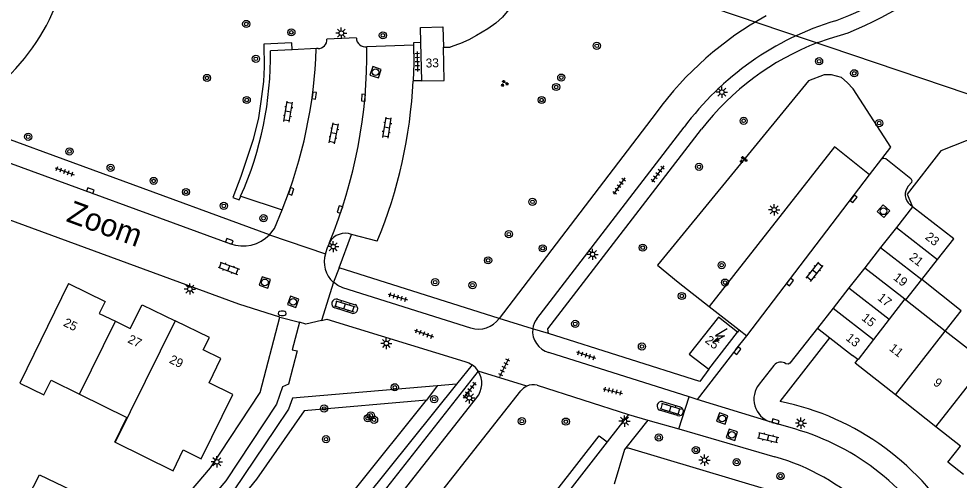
# Model space of a CAD drawing. Extents: x 131000 to 133013, y 393000 to 396501.
# Drawn here: x 131134.2 to 131239.3, y 395338 to 395389.6 of the extents above; entities that cross this region are included whole.
import ezdxf

# ---------------------------------------------------------------- set-up
doc = ezdxf.new("R2010")
doc.units = 0
for name, color, linetype in [('gg-afsc-erfafscheiding', 7, 'Continuous'), ('gg-anno-huisnummerreeks BGT', 7, 'Continuous'), ('gg-anno-openbare ruimte label', 7, 'Continuous'), ('gg-bbg-bijgebouw', 7, 'Continuous'), ('gg-bbg-gedigitaliseerde bebouwing', 7, 'Continuous'), ('gg-bbg-gedigitaliseerde bijgebouw', 7, 'Continuous'), ('gg-bbg-hoofdgebouw', 7, 'Continuous'), ('gg-bbg-luifel en loopbrug', 7, 'Continuous'), ('gg-bbg-tussenscheiding', 7, 'Continuous'), ('gg-knt-verharding', 7, 'Continuous'), ('gg-knt-verharding nz', 7, 'Continuous'), ('gg-kwrk-duiker nz buis', 7, 'Continuous'), ('gt-grn-groengrens', 7, 'Continuous'), ('gt-grn-vlakafsluiter', 7, 'Continuous'), ('gt-grn-weggrens', 7, 'Continuous'), ('gt-symb-boom', 7, 'Continuous'), ('gt-symb-brandkraan', 7, 'Continuous'), ('gt-symb-groenvak', 7, 'Continuous'), ('gt-symb-klinker verharding', 7, 'Continuous'), ('gt-symb-kolk', 7, 'Continuous'), ('gt-symb-lichtmast', 7, 'Continuous'), ('gt-symb-rioolschacht', 7, 'Continuous'), ('gt-symb-tegel verharding', 7, 'Continuous'), ('gt-symb-trafo symbool', 7, 'Continuous')]:
    doc.layers.add(name, color=color, linetype=linetype)

# ---------------------------------------------------------------- blocks, each defined once
blk = doc.blocks.new('gt0-KOLK')
at = {"layer": 'gt-symb-kolk'}
blk.add_lwpolyline([(0, 0), (0.37, 0), (0.37, 0.4), (-0.38, 0.4), (-0.38, 0), (0, 0)], dxfattribs=at)
blk = doc.blocks.new('gt0-HSP')
at = {"layer": 'gt-symb-trafo symbool'}
for points in [[(0.77, 0.75), (-0.53, 0), (0.47, 0), (-0.83, -0.75)], [(-0.22, -0.24), (-0.83, -0.75), (-0.08, -0.48)]]:
    blk.add_lwpolyline(points, dxfattribs=at)
blk = doc.blocks.new('gt0-BOOM')
at = {"layer": 'gt-symb-boom'}
for radius in [0.4, 0.2]:
    blk.add_circle((0, 0), radius, dxfattribs=at)
blk = doc.blocks.new('gt0-LMAST')
at = {"layer": 'gt-symb-lichtmast'}
for p, q in [((-0.18, 0.17), (-0.45, 0.44)), ((-0.01, 0.25), (-0.01, 0.62)), ((0.17, 0.17), (0.44, 0.44)), ((-0.26, 0), (-0.63, 0)), ((-0.18, -0.18), (-0.45, -0.45)), ((-0.01, -0.25), (-0.01, -0.63)), ((0.44, -0.45), (0.17, -0.18)), ((0.24, 0), (0.62, 0))]:
    blk.add_line(p, q, dxfattribs=at)
blk.add_circle((-0.01, 0), 0.25, dxfattribs=at)
blk = doc.blocks.new('gt0-TEG1')
at = {"layer": 'gt-symb-tegel verharding'}
for p, q in [((-1.12, 0), (1.12, 0)), ((-0.9, -0.25), (-0.9, 0.25)), ((-0.45, -0.25), (-0.45, 0.25)), ((0, -0.25), (0, 0.25)), ((0.45, -0.25), (0.45, 0.25)), ((0.9, -0.25), (0.9, 0.25))]:
    blk.add_line(p, q, dxfattribs=at)
blk = doc.blocks.new('gt0-KL1')
at = {"layer": 'gt-symb-klinker verharding'}
for p, q in [((-1.15, 0.3), (1.15, 0.3)), ((-1, -0.3), (-1, 0.3)), ((-0.5, 0.3), (-0.5, 0.45)), ((0, -0.3), (0, 0.3)), ((0.5, 0.3), (0.5, 0.45)), ((1, -0.3), (1, 0.3)), ((-1.15, -0.3), (1.15, -0.3)), ((-0.5, -0.45), (-0.5, -0.3)), ((0.5, -0.45), (0.5, -0.3))]:
    blk.add_line(p, q, dxfattribs=at)
blk = doc.blocks.new('gt0-GRVAK')
at = {"layer": 'gt-symb-groenvak'}
for p, q in [((-0.11, 0.19), (-0.23, 0.24)), ((-0.18, 0.15), (0.09, 0.15)), ((-0.09, 0.21), (-0.16, 0.32)), ((-0.05, 0.21), (-0.05, 0.39)), ((0, 0.21), (0.06, 0.32)), ((0.02, 0.19), (0.13, 0.24)), ((0.26, -0.05), (0.2, 0.06)), ((0.31, -0.05), (0.31, 0.13)), ((0.35, -0.05), (0.41, 0.06)), ((-0.24, -0.23), (-0.36, -0.18)), ((-0.32, -0.26), (-0.05, -0.26)), ((-0.23, -0.21), (-0.29, -0.09)), ((-0.18, -0.2), (-0.18, -0.02)), ((-0.14, -0.21), (-0.07, -0.09)), ((-0.12, -0.23), (0, -0.18)), ((0.24, -0.07), (0.12, -0.02)), ((0.17, -0.11), (0.44, -0.11)), ((0.37, -0.07), (0.49, -0.02))]:
    blk.add_line(p, q, dxfattribs=at)
blk = doc.blocks.new('gt0-RS')
at = {"layer": 'gt-symb-rioolschacht'}
blk.add_lwpolyline([(-0.5, -0.5), (0.5, -0.5), (0.5, 0.5), (-0.5, 0.5)], close=True, dxfattribs=at)
blk.add_circle((0, 0), 0.375, dxfattribs=at)
blk = doc.blocks.new('gt0-BR')
at = {"layer": 'gt-symb-brandkraan'}
for centre, radius, start, end in [((-0.24, 0), 0.206, 107.5669, 252.4331), ((0.6, -2.66), 3, 106.892, 107.5669), ((0, -0.69), 0.938, 73.108, 106.892), ((-0.6, -2.66), 3, 72.4331, 73.108), ((0.24, 0), 0.206, 287.567, 72.4331), ((0.6, 2.66), 3, 252.4331, 253.108), ((0, 0.69), 0.938, 253.108, 286.8921), ((-0.6, 2.66), 3, 286.8921, 287.567)]:
    blk.add_arc(centre, radius, start, end, dxfattribs=at)

msp = doc.modelspace()

# ---------------------------------------------------------------- linework, layer by layer
at = {"layer": 'gg-afsc-erfafscheiding'}
msp.add_lwpolyline([(131241.54, 395376.56), (131237.28, 395374.89), (131233.52, 395370.03), (131234.14, 395368.63)], dxfattribs=at)
at = {"layer": 'gg-bbg-bijgebouw'}
for p, q in [((131234.14, 395368.63), (131232.33, 395366.32)), ((131232.33, 395366.32), (131230.56, 395364.06)), ((131230.56, 395364.06), (131228.79, 395361.8)), ((131228.79, 395361.8), (131227.01, 395359.54)), ((131227.01, 395359.54), (131225.24, 395357.29)), ((131225.24, 395357.29), (131223.5, 395355.06)), ((131223.5, 395355.06), (131224.89, 395353.97)), ((131224.89, 395353.97), (131227.43, 395351.98)), ((131228, 395351.53), (131227.43, 395351.98))]:
    msp.add_line(p, q, dxfattribs=at)
at = {"layer": 'gg-bbg-gedigitaliseerde bebouwing'}
for p, q in [((131242.31, 395351.15), (131237.77, 395354.72)), ((131141.01, 395347.67), (131146.3, 395345.05)), ((131144.95, 395342.31), (131146.3, 395345.05))]:
    msp.add_line(p, q, dxfattribs=at)
for points in [[(131139.78, 395360.03), (131134.34, 395348.9), (131137.01, 395347.59), (131137.82, 395349.24), (131141.01, 395347.67)], [(131237.77, 395354.72), (131233.37, 395358.18), (131233.39, 395358.21)]]:
    msp.add_lwpolyline(points, dxfattribs=at)
at = {"layer": 'gg-bbg-gedigitaliseerde bijgebouw'}
for p, q in [((131235.16, 395360.47), (131236.93, 395362.73)), ((131233.39, 395358.21), (131235.16, 395360.47))]:
    msp.add_line(p, q, dxfattribs=at)
for points in [[(131236.93, 395362.73), (131238.74, 395365.04), (131234.14, 395368.63)], [(131135.19, 395336.04), (131136.53, 395338.64), (131141.9, 395336.07)]]:
    msp.add_lwpolyline(points, dxfattribs=at)
at = {"layer": 'gg-bbg-hoofdgebouw'}
for p, q in [((131179.28, 395382.69), (131179.16, 395387)), ((131211.34, 395350.46), (131214.56, 395354.58)), ((131236.75, 395344.01), (131232.21, 395347.59)), ((131144.98, 395342.3), (131144.95, 395342.31))]:
    msp.add_line(p, q, dxfattribs=at)
for points in [[(131179.16, 395387), (131179.12, 395388.68), (131181.62, 395388.75), (131181.68, 395386.47)], [(131179.28, 395382.69), (131181.78, 395382.76), (131181.68, 395386.47)], [(131139.78, 395360.03), (131143.87, 395358.02), (131143.21, 395356.69), (131145.01, 395355.81)], [(131145.01, 395355.81), (131146.67, 395354.99), (131148, 395357.67), (131151.7, 395355.86)], [(131214.56, 395354.58), (131212.42, 395356.27), (131209.16, 395352.14), (131211.34, 395350.46)], [(131154.62, 395340.42), (131158.16, 395347.61), (131155.49, 395348.94), (131156.81, 395351.66), (131154.84, 395352.62), (131155.52, 395353.99), (131151.7, 395355.86)], [(131232.21, 395347.59), (131227.7, 395351.13), (131228, 395351.53)], [(131239.82, 395338.67), (131238.07, 395340.05), (131239.49, 395341.86), (131236.75, 395344.01)], [(131144.98, 395342.3), (131151.46, 395339.1), (131152.6, 395341.42), (131154.62, 395340.42)]]:
    msp.add_lwpolyline(points, dxfattribs=at)
at = {"layer": 'gg-bbg-luifel en loopbrug'}
msp.add_lwpolyline([(131237.77, 395354.72), (131239.56, 395357), (131235.16, 395360.47)], dxfattribs=at)
at = {"layer": 'gg-bbg-tussenscheiding'}
for p, q in [((131232.33, 395366.32), (131236.93, 395362.73)), ((131230.56, 395364.06), (131235.16, 395360.47)), ((131228.79, 395361.8), (131233.26, 395358.31)), ((131227.01, 395359.54), (131231.51, 395356.04)), ((131233.26, 395358.31), (131231.51, 395356.04)), ((131233.26, 395358.31), (131233.39, 395358.21)), ((131225.24, 395357.29), (131229.75, 395353.76)), ((131231.51, 395356.04), (131229.75, 395353.76)), ((131141.01, 395347.67), (131145.01, 395355.81)), ((131151.7, 395355.86), (131144.98, 395342.3)), ((131232.21, 395347.59), (131237.77, 395354.72)), ((131236.75, 395344.01), (131242.31, 395351.15))]:
    msp.add_line(p, q, dxfattribs=at)
msp.add_lwpolyline([(131229.75, 395353.76), (131228.04, 395351.53), (131228, 395351.53)], dxfattribs=at)
at = {"layer": 'gg-knt-verharding'}
for p, q in [((131171.96, 395387.5), (131168.64, 395387.36)), ((131173.14, 395386.53), (131178.34, 395386.72)), ((131164.79, 395386.19), (131162.35, 395386.07)), ((131167.48, 395386.31), (131164.79, 395386.19)), ((131167.68, 395386.32), (131167.48, 395386.31)), ((131179.28, 395382.69), (131178.3, 395382.69)), ((131205.48, 395379.14), (131187.91, 395356.13)), ((131192.11, 395356.1), (131208.6, 395377.51)), ((131125.39, 395376.39), (131157.87, 395364.49)), ((131229.33, 395372.18), (131230.71, 395373.98)), ((131159.02, 395369.79), (131163.66, 395368.26)), ((131234.14, 395368.63), (131233.86, 395368.85)), ((131170.03, 395361.79), (131171.41, 395365.51)), ((131174.29, 395364.79), (131171.41, 395365.51)), ((131168.95, 395364.64), (131168.75, 395364.16)), ((131168.49, 395363.37), (131168.75, 395364.16)), ((131187.91, 395356.13), (131170.03, 395361.79)), ((131169.38, 395360.18), (131168.05, 395355.9)), ((131169.85, 395358.28), (131171.81, 395357.67)), ((131171.53, 395356.7), (131169.55, 395357.31)), ((131211.39, 395357.47), (131214.76, 395354.84)), ((131163.4, 395356.26), (131165.61, 395355.7)), ((131214.39, 395352.64), (131215.59, 395354.19)), ((131214.76, 395354.84), (131215.59, 395354.19)), ((131219.34, 395346.84), (131224.89, 395353.97)), ((131209.14, 395347.37), (131193.48, 395352.33)), ((131214.39, 395352.64), (131210.05, 395347.08)), ((131218.63, 395350.88), (131216.99, 395348.79)), ((131185.58, 395350.24), (131173.93, 395335.45)), ((131192.18, 395348.66), (131202.38, 395345.4)), ((131206.17, 395346.83), (131208.15, 395346.23)), ((131208.02, 395343.77), (131209.14, 395347.37)), ((131210.05, 395347.08), (131209.14, 395347.37)), ((131207.87, 395345.26), (131205.85, 395345.88)), ((131202.38, 395345.4), (131199.98, 395342.32)), ((131204.52, 395344.74), (131202.07, 395341.64)), ((131204.52, 395344.74), (131208.02, 395343.77)), ((131220.97, 395343.77), (131218.22, 395344.56)), ((131208.02, 395343.77), (131218.75, 395340.66)), ((131199.98, 395342.32), (131181.05, 395318.1))]:
    msp.add_line(p, q, dxfattribs=at)
for points in [[(131223.56, 395386.99), (131224.86, 395387.45), (131226.93, 395388.07)], [(131178.34, 395386.72), (131178.36, 395384.7), (131178.3, 395382.69)], [(131179.16, 395387), (131178.33, 395386.94), (131178.34, 395386.72)], [(131162.25, 395365.49), (131127.24, 395378.32), (131128.21, 395379.12)], [(131193.43, 395354.43), (131193.37, 395354.95), (131210.53, 395377.29)], [(131229.33, 395372.18), (131225.39, 395375.32), (131211.39, 395357.47)], [(131230.71, 395373.98), (131230.92, 395374.06), (131231.14, 395374.01), (131233.95, 395371.79), (131234.05, 395371.57), (131234, 395371.34), (131233.64, 395370.92)], [(131163.4, 395356.26), (131158.82, 395357.74), (131117.67, 395372.81)], [(131162.25, 395365.49), (131162.79, 395366.18), (131163.66, 395368.26)], [(131184.75, 395355.06), (131170.43, 395359.55), (131169.87, 395359.82), (131169.38, 395360.18)], [(131142.55, 395325.23), (131143.71, 395325.41), (131155.66, 395339.43), (131161.19, 395347.85), (131163.4, 395356.26)], [(131168.05, 395355.9), (131168.67, 395356.04), (131184.09, 395351.31), (131184.51, 395351.17), (131184.89, 395350.95)], [(131165.61, 395355.7), (131164.77, 395352.63), (131165.33, 395352.49), (131164.35, 395348.79), (131163.68, 395348.47), (131163.03, 395346.55), (131157.36, 395337.95), (131144.89, 395323.27)], [(131168.05, 395355.9), (131166.3, 395355.49), (131165.61, 395355.7)], [(131223.5, 395355.06), (131220.41, 395351.13), (131220.21, 395351.01), (131219.98, 395351.05)], [(131211.34, 395350.46), (131210.35, 395349.06), (131193.43, 395354.43)], [(131138.67, 395282.32), (131161.35, 395311.13), (131161.13, 395311.28), (131163.52, 395314.33), (131163.71, 395314.17), (131190.33, 395348.02)], [(131185.39, 395347.27), (131132.42, 395279.93), (131108.18, 395248.97)], [(131202.07, 395341.64), (131201.91, 395341.46), (131200.76, 395337.58)], [(131202.07, 395341.64), (131202.32, 395341.66), (131217.93, 395337)]]:
    msp.add_lwpolyline(points, dxfattribs=at)
for centre, radius, start, end in [((131209.43, 395432.57), 46.04, 290.4285, 322.8467), ((131207.06, 395435.43), 51.36, 292.7599, 310.9835), ((131115.82, 395400.51), 24.41, 312.5258, 340.3298), ((131235.74, 395357.21), 37.37, 118.7207, 144.07), ((131235, 395357.99), 32.84, 106.8185, 143.5336), ((131172.98, 395387.54), 1.03, 182.6337, 278.6187), ((131167.7, 395387.27), 0.949, 269.0297, 5.716), ((131234.24, 395359.04), 29.92, 110.9155, 142.4152), ((131123.72, 395385.49), 38.63, 336.026, 0.8714), ((131124.87, 395385.26), 53.49, 337.4912, 357.2378), ((131234.74, 395369.99), 1.44, 139.8956, 232.3217), ((131159.29, 395368.37), 4.13, 249.8544, 315.8829), ((131170.69, 395363.63), 2.02, 69.1522, 149.9224), ((131171.49, 395362.49), 3.13, 163.632, 227.4885), ((131169.71, 395357.79), 0.511, 74.5456, 251.5294), ((131171.59, 395357.21), 0.515, 263.6904, 63.7666), ((131185.61, 395357.74), 2.81, 252.2431, 325.0828), ((131194.07, 395354.68), 2.42, 144.033, 173.1342), ((131194.07, 395354.68), 2.42, 173.0865, 255.8404), ((131183.46, 395348.88), 2.52, 32.7987, 55.3929), ((131219.39, 395350.3), 0.953, 51.6266, 142.267), ((131183.46, 395348.88), 2.52, 320.0936, 32.7105), ((131191.71, 395347), 1.72, 74.3497, 114.3956), ((131219.06, 395347.1), 2.67, 140.6598, 251.767), ((131191.71, 395346.99), 1.72, 114.1228, 143.3615), ((131206.07, 395346.33), 0.503, 79.1249, 243.5324), ((131213.37, 395317.6), 29.84, 29.0518, 78.4491), ((131208.01, 395345.74), 0.504, 253.883, 73.7421), ((131213.43, 395317.58), 27.25, 28.8018, 73.9376), ((131211.56, 395315.98), 25.71, 21.234, 73.7569)]:
    msp.add_arc(centre, radius, start, end, dxfattribs=at)
at = {"layer": 'gg-knt-verharding nz'}
for p, q in [((131215.59, 395354.19), (131229.33, 395372.18)), ((131202.38, 395345.4), (131204.52, 395344.74))]:
    msp.add_line(p, q, dxfattribs=at)
for centre, radius, start, end in [((131117.42, 395385.84), 55.72, 337.6304, 0.7007), ((131114.15, 395388.16), 53.36, 338.1082, 358.0185)]:
    msp.add_arc(centre, radius, start, end, dxfattribs=at)
at = {"layer": 'gg-kwrk-duiker nz buis'}
msp.add_lwpolyline([(131244.88, 395379.42), (131242.88, 395380.34), (131199.01, 395395.24), (131197.43, 395396.75)], dxfattribs=at)
at = {"layer": 'gt-grn-groengrens'}
for p, q in [((131181.68, 395386.47), (131182.44, 395386.49)), ((131184.89, 395350.95), (131183.15, 395348.78)), ((131183.15, 395348.78), (131173.03, 395336.14)), ((131181, 395348.59), (131179.8, 395346.99)), ((131183.15, 395348.78), (131181, 395348.59))]:
    msp.add_line(p, q, dxfattribs=at)
for points in [[(131189.01, 395390.67), (131188.3, 395389.81), (131187.56, 395389.14), (131186.66, 395388.51), (131185.4, 395387.76), (131184.51, 395387.29), (131183.61, 395386.88), (131183.38, 395386.8), (131182.44, 395386.49)], [(131164.79, 395386.19), (131164.75, 395386.97), (131161.62, 395386.82), (131161.66, 395384.29), (131161.56, 395382.64), (131161.29, 395380.38), (131161.02, 395378.55), (131160.43, 395376.13), (131159.02, 395372), (131158.14, 395369.67), (131158.87, 395369.4), (131159.02, 395369.79)], [(131230.71, 395373.98), (131231.72, 395375.3), (131227.51, 395381.81), (131226.82, 395382.51), (131226.18, 395383.09), (131225.08, 395383.38), (131224.26, 395383.38), (131222.5, 395382.69), (131205.6, 395362.09), (131207.92, 395360.19), (131211.39, 395357.47)], [(131181, 395348.59), (131164.82, 395347.21), (131164.38, 395345.99), (131162.93, 395343.81), (131158.22, 395336.83), (131148.8, 395325.41), (131149.5, 395315.67), (131147.93, 395315.32), (131144.21, 395315.03), (131141.42, 395312.53), (131144.79, 395309.68), (131130.49, 395293.23), (131116.97, 395275.91), (131112.12, 395279.48), (131108.2, 395274.16), (131094.62, 395256.61), (131086.72, 395255.82), (131087.27, 395251.78), (131085.76, 395251.52), (131087.09, 395241.11), (131083.63, 395240.68), (131085.1, 395228.92)], [(131179.8, 395346.99), (131166.11, 395345.81), (131160.79, 395338.14), (131150.31, 395325.3), (131150.86, 395314.49), (131144.43, 395313.88), (131143.01, 395312.46), (131145.92, 395309.82), (131131.7, 395293.25), (131117.33, 395274.7), (131112.39, 395278.16), (131094.75, 395255.11), (131088.41, 395254.48), (131088.95, 395250.55), (131087.43, 395250.29), (131088.77, 395239.81), (131085.31, 395239.38), (131086.39, 395230.67)], [(131086.39, 395230.67), (131088.59, 395233.33), (131090.77, 395235.63), (131096.19, 395240.72), (131098.29, 395243.17), (131170.55, 395335.36), (131171.85, 395337.06), (131179.8, 395346.99)], [(131146.39, 395274.81), (131148.52, 395278.37), (131148.77, 395278.34), (131199.11, 395343), (131199.98, 395342.32)]]:
    msp.add_lwpolyline(points, dxfattribs=at)
at = {"layer": 'gt-grn-vlakafsluiter'}
msp.add_line((131214.76, 395354.84), (131214.56, 395354.58), dxfattribs=at)
at = {"layer": 'gt-grn-weggrens'}
for p, q in [((131162.25, 395365.49), (131168.49, 395363.37)), ((131170.03, 395361.79), (131169.38, 395360.18)), ((131191.66, 395354.97), (131187.91, 395356.13)), ((131193.43, 395354.43), (131191.66, 395354.97)), ((131191, 395348.57), (131185.58, 395350.24)), ((131218.22, 395344.56), (131210.05, 395347.08))]:
    msp.add_line(p, q, dxfattribs=at)

# ---------------------------------------------------------------- block references
at = {"layer": 'gt-symb-boom'}
for p in [(131159.64, 395389.07), (131164.69, 395388.13), (131174.92, 395387.8), (131198.83, 395386.62), (131160.72, 395385.17), (131223.68, 395384.9), (131155.26, 395383.03), (131194.86, 395383.07), (131227.61, 395383.55), (131194.29, 395382.02), (131159.7, 395380.56), (131192.67, 395380.56), (131215.25, 395378.24), (131230.4, 395377.98), (131135.27, 395376.45), (131139.88, 395374.81), (131144.48, 395372.98), (131210.26, 395373.09), (131149.29, 395371.51), (131152.91, 395370.27), (131157.14, 395368.72), (131191.64, 395369.17), (131161.58, 395367.34), (131189, 395365.56), (131192.79, 395363.97), (131203.97, 395364.05), (131186.68, 395362.63), (131212.79, 395362.09), (131180.76, 395360.19), (131184.94, 395359.85), (131213.16, 395360.14), (131208.34, 395358.64), (131196.42, 395355.52), (131203.88, 395352.99), (131176.25, 395348.43), (131180.65, 395347.1), (131168.35, 395346.06), (131173.57, 395345.28), (131173.23, 395344.97), (131173.93, 395344.79), (131190.46, 395344.64), (131195.37, 395344.59), (131168.56, 395342.63), (131205.77, 395342.82), (131209.91, 395341.41), (131214.47, 395340.06), (131219.37, 395338.5)]:
    msp.add_blockref('gt0-BOOM', p, dxfattribs=at)
at = {"layer": 'gt-symb-brandkraan'}
msp.add_blockref('gt0-BR', (131163.67, 395356.7), dxfattribs=at)
at = {"layer": 'gt-symb-groenvak'}
for p in [(131188.49, 395382.41), (131215.2, 395373.88)]:
    msp.add_blockref('gt0-GRVAK', p, dxfattribs=at)
at = {"layer": 'gt-symb-klinker verharding'}
for p, rotation in [((131164.33, 395379.25), 80.8486039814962), ((131169.44, 395376.83), 78.6338621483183), ((131175.38, 395377.47), 80.84860398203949), ((131157.69, 395361.74), -20.120165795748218), ((131223.19, 395361.35), 51.90391463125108), ((131170.65, 395357.49), -17.220699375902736), ((131207.06, 395346.02), -17.220699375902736), ((131217.98, 395342.8), -13.299584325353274)]:
    msp.add_blockref('gt0-KL1', p, dxfattribs=dict(at, rotation=rotation))
at = {"layer": 'gt-symb-kolk'}
for p, rotation in [((131167.04, 395381.08), -97.46597406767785), ((131172.95, 395380.8), 85.52659354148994), ((131142.16, 395370.24), -19.992893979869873), ((131164.47, 395370.4), -109.14137379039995), ((131227.38, 395369.63), -127.52317188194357), ((131170.31, 395368.26), 71.32941658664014), ((131157.68, 395364.56), -20.428617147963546), ((131220.27, 395360.32), -127.3169744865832), ((131214.39, 395352.64), -127.93526324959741), ((131218.76, 395344.4), -16.44128049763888)]:
    msp.add_blockref('gt0-KOLK', p, dxfattribs=dict(at, rotation=rotation))
at = {"layer": 'gt-symb-lichtmast'}
for p in [(131170.28, 395388.04), (131212.82, 395381.44), (131218.67, 395368.29), (131169.38, 395364.16), (131198.37, 395363.3), (131153.35, 395359.42), (131175.31, 395353.34), (131184.59, 395347.24), (131201.94, 395344.64), (131221.66, 395344.42), (131156.37, 395340.09), (131210.87, 395340.28)]:
    msp.add_blockref('gt0-LMAST', p, dxfattribs=at)
at = {"layer": 'gt-symb-rioolschacht'}
for p, rotation in [((131174.1, 395383.67), -18.779117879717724), ((131230.88, 395368.12), 48.32364226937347), ((131161.73, 395360.16), 161.0939390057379), ((131164.88, 395357.99), 160.11483488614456), ((131212.86, 395344.94), -18.489326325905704), ((131213.94, 395343.12), -18.489326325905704)]:
    msp.add_blockref('gt0-RS', p, dxfattribs=dict(at, rotation=rotation))
at = {"layer": 'gt-symb-tegel verharding'}
for p, rotation in [((131178.77, 395384.88), -88.73969615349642), ((131139.34, 395372.59), -20.120165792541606), ((131205.64, 395372.3), -126.62940108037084), ((131201.33, 395370.94), -124.8981235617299), ((131176.59, 395358.52), -16.386305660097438), ((131179.52, 395354.44), -20.120165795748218), ((131188.49, 395350.64), 64.07581448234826), ((131197.63, 395352.03), -18.054552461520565), ((131184.62, 395348.09), 52.63746931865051), ((131200.62, 395348.01), -13.299584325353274)]:
    msp.add_blockref('gt0-TEG1', p, dxfattribs=dict(at, rotation=rotation))
at = {"layer": 'gt-symb-trafo symbool'}
msp.add_blockref('gt0-HSP', (131212.63, 395354.2), dxfattribs=at)

# ---------------------------------------------------------------- texts
at = {"layer": 'gg-anno-huisnummerreeks BGT'}
for s, rotation, p in [('33', 1.6, (131179.71, 395384.19)), ('23', 321.9, (131235.46, 395365.09)), ('21', 321.9, (131233.67, 395362.81)), ('19', 321.9, (131231.9, 395360.55)), ('17', 321.9, (131230.13, 395358.29)), ('25', 333.8, (131139.12, 395355.34)), ('15', 321.9, (131228.35, 395356.03)), ('27', 333.9, (131146.31, 395353.48)), ('25', 322, (131210.85, 395353.53)), ('13', 321.9, (131226.59, 395353.79)), ('11', 321.8, (131231.44, 395352.64)), ('29', 333.9, (131150.95, 395351.21)), ('9', 321.8, (131236.36, 395348.78))]:
    msp.add_text(s, height=1, rotation=rotation, dxfattribs=at).set_placement(p)
at = {"layer": 'gg-anno-openbare ruimte label'}
msp.add_text('Zoom', height=2.5, rotation=339.9, dxfattribs=at).set_placement((131139.41, 395367.03))

doc.saveas('drawing.dxf')
